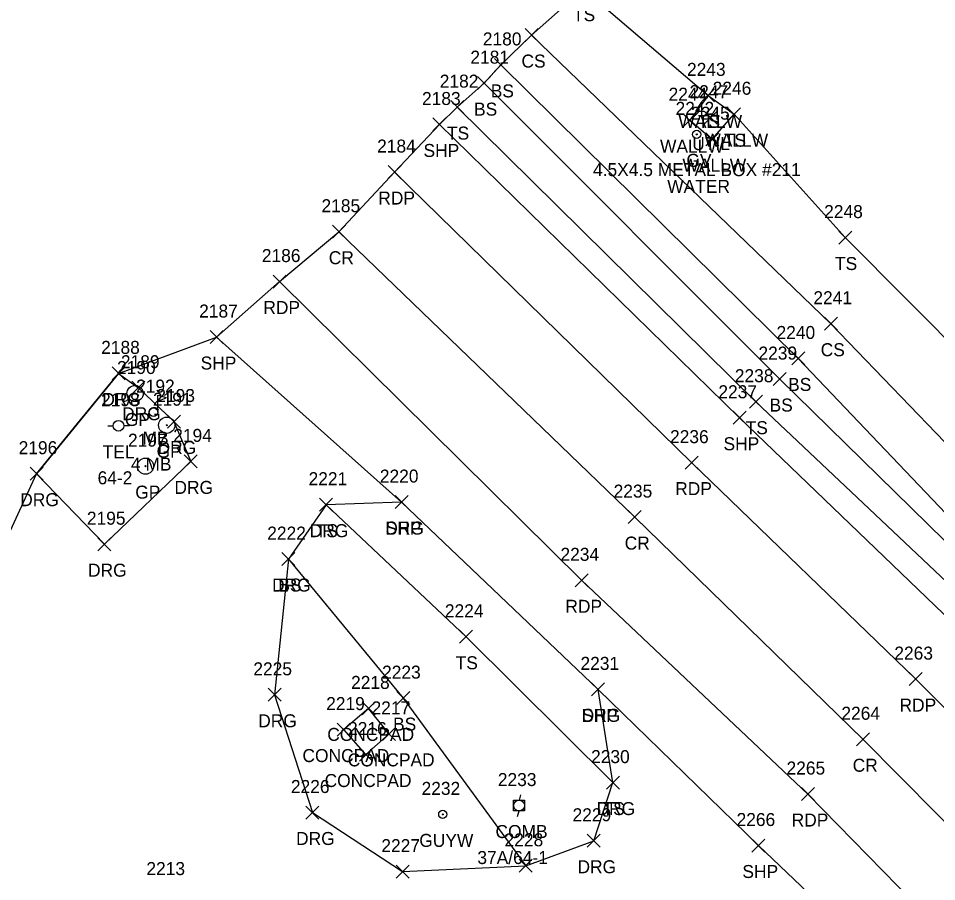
# Model space of a CAD drawing. Extents: x 1472233 to 1475777, y 540726 to 543442.
# Drawn here: x 1473446.7 to 1473588, y 542667.1 to 542800 of the extents above; entities that cross this region are included whole.
import ezdxf

# ---------------------------------------------------------------- set-up
doc = ezdxf.new("R2010")
doc.units = 0
for name, color, linetype in [('L_A', 7, 'Continuous'), ('L_C', 7, 'Continuous'), ('L_I', 7, 'Continuous'), ('L_TIC', 7, 'Continuous'), ('LELB', 7, 'Continuous'), ('LMB', 7, 'Continuous'), ('LS', 7, 'Continuous'), ('LSOGP', 7, 'Continuous'), ('LW', 7, 'Continuous'), ('P_A', 7, 'Continuous'), ('P_I', 7, 'Continuous'), ('P_TIC', 7, 'Continuous'), ('PET', 7, 'Continuous'), ('PRC', 7, 'Continuous'), ('PSP', 7, 'Continuous'), ('R_A', 7, 'Continuous'), ('R_I', 7, 'Continuous'), ('R_TIC', 7, 'Continuous'), ('RDG', 7, 'Continuous'), ('RGP', 7, 'Continuous'), ('U_A', 7, 'Continuous'), ('U_C', 7, 'Continuous'), ('U_I', 7, 'Continuous'), ('UDEFAULT', 7, 'Continuous'), ('UP', 7, 'Continuous'), ('UPGW', 7, 'Continuous'), ('UWV', 7, 'Continuous')]:
    doc.layers.add(name, color=color, linetype=linetype)

msp = doc.modelspace()

# ---------------------------------------------------------------- linework, layer by layer
at = {"layer": 'L_TIC'}
for points in [[(1473524.71, 542796.41), (1473526.71, 542798.41)], [(1473526.71, 542796.41), (1473524.71, 542798.41)], [(1473519.98, 542791.82), (1473521.98, 542793.82)], [(1473521.98, 542791.82), (1473519.98, 542793.82)], [(1473517.4, 542789.01), (1473519.4, 542791.01)], [(1473519.4, 542789.01), (1473517.4, 542791.01)], [(1473551.88, 542787.13), (1473553.88, 542789.13)], [(1473553.88, 542787.13), (1473551.88, 542789.13)], [(1473551.88, 542787.13), (1473553.88, 542789.13)], [(1473553.88, 542787.13), (1473551.88, 542789.13)], [(1473513.27, 542785.32), (1473515.27, 542787.32)], [(1473515.27, 542785.32), (1473513.27, 542787.32)], [(1473549.05, 542783.31), (1473551.05, 542785.31)], [(1473551.05, 542783.31), (1473549.05, 542785.31)], [(1473555.88, 542784.23), (1473557.88, 542786.23)], [(1473557.88, 542784.23), (1473555.88, 542786.23)], [(1473555.88, 542784.23), (1473557.88, 542786.23)], [(1473557.88, 542784.23), (1473555.88, 542786.23)], [(1473552.51, 542780.39), (1473554.51, 542782.39)], [(1473554.51, 542780.39), (1473552.51, 542782.39)], [(1473572.99, 542765.25), (1473574.99, 542767.25)], [(1473574.99, 542765.25), (1473572.99, 542767.25)], [(1473570.76, 542751.99), (1473572.76, 542753.99)], [(1473572.76, 542751.99), (1473570.76, 542753.99)], [(1473565.75, 542746.64), (1473567.75, 542748.64)], [(1473567.75, 542746.64), (1473565.75, 542748.64)], [(1473562.89, 542743.47), (1473564.89, 542745.47)], [(1473564.89, 542743.47), (1473562.89, 542745.47)], [(1473559.24, 542739.99), (1473561.24, 542741.99)], [(1473561.24, 542739.99), (1473559.24, 542741.99)], [(1473493.07, 542724.14), (1473495.07, 542726.14)], [(1473495.07, 542724.14), (1473493.07, 542726.14)], [(1473487.28, 542715.77), (1473489.28, 542717.77)], [(1473489.28, 542715.77), (1473487.28, 542717.77)], [(1473514.62, 542703.81), (1473516.62, 542705.81)], [(1473516.62, 542703.81), (1473514.62, 542705.81)], [(1473504.95, 542694.37), (1473506.95, 542696.37)], [(1473506.95, 542694.37), (1473504.95, 542696.37)], [(1473499.61, 542692.79), (1473501.61, 542694.79)], [(1473501.61, 542692.79), (1473499.61, 542694.79)], [(1473495.79, 542689.53), (1473497.79, 542691.53)], [(1473497.79, 542689.53), (1473495.79, 542691.53)], [(1473495.79, 542689.53), (1473497.79, 542691.53)], [(1473497.79, 542689.53), (1473495.79, 542691.53)], [(1473502.77, 542688.87), (1473504.77, 542690.87)], [(1473504.77, 542688.87), (1473502.77, 542690.87)], [(1473499.2, 542685.69), (1473501.2, 542687.69)], [(1473501.2, 542685.69), (1473499.2, 542687.69)], [(1473499.2, 542685.69), (1473501.2, 542687.69)], [(1473501.2, 542685.69), (1473499.2, 542687.69)], [(1473537.21, 542681.37), (1473539.21, 542683.37)], [(1473539.21, 542681.37), (1473537.21, 542683.37)], [(1473523.81, 542668.57), (1473525.81, 542670.57)], [(1473525.81, 542668.57), (1473523.81, 542670.57)]]:
    msp.add_lwpolyline(points, dxfattribs=at)
at = {"layer": 'LELB'}
for points in [[(1473533.67, 542804.55), (1473552.88, 542788.13), (1473556.88, 542785.23), (1473573.99, 542766.25), (1473612.39, 542727.62), (1473636.32, 542702.27), (1473673.71, 542668.77), (1473704.07, 542641.06), (1473731.53, 542612.73), (1473761.48, 542585.32), (1473782.29, 542564.92), (1473785.92, 542561.45), (1473799.65, 542550.04), (1473837.85, 542540.63), (1473852.25, 542543.24), (1473872.66, 542564.42), (1473894.27, 542588.71), (1473912.61, 542619.34)], [(1473525.71, 542797.41), (1473571.76, 542752.99), (1473604.17, 542719.3), (1473629.42, 542695.86), (1473668.69, 542660.73), (1473695.91, 542631.66), (1473722.49, 542604.9), (1473754.1, 542577.93), (1473792.77, 542542.66), (1473824.81, 542525.66)], [(1473520.98, 542792.82), (1473566.75, 542747.64), (1473598.73, 542714.04), (1473624.71, 542692.05), (1473663.48, 542655.08), (1473691.76, 542627.35), (1473719.38, 542602.08), (1473749.67, 542574.18), (1473788.77, 542538.46), (1473824.81, 542525.66), (1473852.8, 542532.76), (1473882.6, 542548.46), (1473905.87, 542578.34), (1473927.53, 542599.64)], [(1473518.4, 542790.01), (1473563.89, 542744.47), (1473596.86, 542712.19), (1473621.23, 542688.95), (1473660.33, 542651.88), (1473689.02, 542624.42), (1473715.73, 542598.61), (1473746.44, 542571.32), (1473784.75, 542534.69), (1473817.99, 542514.69), (1473848.43, 542502.42), (1473876.97, 542512.66), (1473897.43, 542533.79), (1473923.6, 542558.96), (1473938.44, 542588.81), (1473927.53, 542599.64)], [(1473514.27, 542786.32), (1473560.24, 542740.99), (1473594.17, 542708.93), (1473617.93, 542685.84), (1473656.3, 542648.39), (1473686.09, 542620.25), (1473711.9, 542594.5), (1473742.08, 542567.84), (1473780.05, 542529.89), (1473807.97, 542506.72), (1473829.24, 542487.77), (1473845.46, 542486.06), (1473857.71, 542489.19), (1473866.44, 542494.63), (1473880.47, 542509.49), (1473900.34, 542530.71), (1473925.82, 542557.03), (1473946.47, 542580.98), (1473946.59, 542594.08), (1473931.4, 542613.43), (1473912.61, 542619.34)], [(1473494.07, 542725.14), (1473515.62, 542704.81), (1473538.21, 542682.37)], [(1473488.28, 542716.77), (1473505.95, 542695.37), (1473524.81, 542669.57)]]:
    msp.add_lwpolyline(points, dxfattribs=at)
at = {"layer": 'LMB'}
for p, q in [((1473468.18, 542741.99), (1473469.47, 542741.61)), ((1473468.18, 542739.4), (1473468.18, 542741.99)), ((1473468.18, 542741.09), (1473469.46, 542741.6)), ((1473467.53, 542739.39), (1473467.53, 542739.39))]:
    msp.add_line(p, q, dxfattribs=at)
msp.add_circle((1473467.53, 542739.39), 0.656, dxfattribs=at)
at = {"layer": 'LS'}
for points in [[(1473500.2, 542686.69), (1473503.77, 542689.87), (1473500.61, 542693.79), (1473496.79, 542690.53)], [(1473500.2, 542686.69), (1473496.79, 542690.53)]]:
    msp.add_lwpolyline(points, dxfattribs=at)
at = {"layer": 'LSOGP'}
msp.add_lwpolyline([(1473441.18, 542711.88), (1473449.51, 542729.91), (1473455.83, 542737.63), (1473462.15, 542745.35), (1473477.23, 542750.94), (1473486.93, 542759.48), (1473496.06, 542767.15), (1473504.62, 542776.33), (1473511.53, 542783.65), (1473514.27, 542786.32), (1473518.4, 542790.01), (1473520.98, 542792.82), (1473525.71, 542797.41), (1473533.67, 542804.55)], dxfattribs=at)
at = {"layer": 'LW'}
msp.add_lwpolyline([(1473552.88, 542788.13), (1473550.05, 542784.31), (1473553.51, 542781.39), (1473556.88, 542785.23)], dxfattribs=at)
at = {"layer": 'P_TIC'}
for points in [[(1473510.53, 542782.65), (1473512.53, 542784.65)], [(1473512.53, 542782.65), (1473510.53, 542784.65)], [(1473503.62, 542775.33), (1473505.62, 542777.33)], [(1473505.62, 542775.33), (1473503.62, 542777.33)], [(1473495.06, 542766.15), (1473497.06, 542768.15)], [(1473497.06, 542766.15), (1473495.06, 542768.15)], [(1473485.93, 542758.48), (1473487.93, 542760.48)], [(1473487.93, 542758.48), (1473485.93, 542760.48)], [(1473476.23, 542749.94), (1473478.23, 542751.94)], [(1473478.23, 542749.94), (1473476.23, 542751.94)], [(1473556.71, 542737.52), (1473558.71, 542739.52)], [(1473558.71, 542737.52), (1473556.71, 542739.52)], [(1473549.32, 542730.61), (1473551.32, 542732.61)], [(1473551.32, 542730.61), (1473549.32, 542732.61)], [(1473504.7, 542724.54), (1473506.7, 542726.54)], [(1473506.7, 542724.54), (1473504.7, 542726.54)], [(1473540.59, 542722.23), (1473542.59, 542724.23)], [(1473542.59, 542722.23), (1473540.59, 542724.23)], [(1473532.41, 542712.5), (1473534.41, 542714.5)], [(1473534.41, 542712.5), (1473532.41, 542714.5)], [(1473583.84, 542697.3), (1473585.84, 542699.3)], [(1473585.84, 542697.3), (1473583.84, 542699.3)], [(1473534.93, 542695.72), (1473536.93, 542697.72)], [(1473536.93, 542695.72), (1473534.93, 542697.72)], [(1473575.69, 542688.04), (1473577.69, 542690.04)], [(1473577.69, 542688.04), (1473575.69, 542690.04)], [(1473567.24, 542679.61), (1473569.24, 542681.61)], [(1473569.24, 542679.61), (1473567.24, 542681.61)], [(1473559.62, 542671.69), (1473561.62, 542673.69)], [(1473561.62, 542671.69), (1473559.62, 542673.69)]]:
    msp.add_lwpolyline(points, dxfattribs=at)
at = {"layer": 'PET'}
for points in [[(1473504.62, 542776.33), (1473550.32, 542731.61), (1473584.84, 542698.3), (1473608.01, 542675.08), (1473646.67, 542637.68), (1473674.93, 542609.37), (1473701.59, 542583.63), (1473729.62, 542555.98), (1473768.46, 542518.15), (1473803.13, 542483.63), (1473835.24, 542452.12), (1473854.12, 542434.15), (1473878.03, 542410.14), (1473913.11, 542376.24), (1473951.32, 542338.39), (1473966.93, 542323.54), (1474008.37, 542283), (1474040.51, 542251.21), (1474079.09, 542215.26), (1474152.53, 542143.43), (1474186.7, 542109.47), (1474221.34, 542076.07), (1474257.17, 542041.35)], [(1473486.93, 542759.48), (1473533.41, 542713.5), (1473568.24, 542680.61), (1473591.29, 542657.02), (1473629.02, 542620.51), (1473657.65, 542592.3), (1473684.65, 542566.35), (1473712.07, 542539.16), (1473750.99, 542501.36), (1473781.95, 542470.51), (1473816.78, 542436.69), (1473836.91, 542417.28), (1473859.76, 542394.19), (1473895.18, 542360.02), (1473933.99, 542321.38), (1473950.56, 542305.13), (1473990.91, 542266.49), (1474025.14, 542233.4), (1474060.45, 542198.14), (1474133.98, 542127.35), (1474169.03, 542092.64), (1474239.7, 542023.8)]]:
    msp.add_lwpolyline(points, dxfattribs=at)
at = {"layer": 'PRC'}
msp.add_lwpolyline([(1473496.06, 542767.15), (1473541.59, 542723.23), (1473576.69, 542689.04), (1473599.45, 542666.09), (1473638, 542628.82), (1473666.22, 542601.06), (1473693.18, 542575.28), (1473720.82, 542547.73), (1473759.64, 542509.32), (1473791.5, 542477.44), (1473825.51, 542444.45), (1473844.96, 542425.29), (1473869.12, 542402.24), (1473904.25, 542367.71), (1473942.02, 542329.58), (1473959.56, 542314.37), (1473999.68, 542274.85), (1474033.6, 542242.12), (1474069.35, 542206.93), (1474143.1, 542135.36), (1474177.51, 542101.4), (1474248.4, 542032.72)], dxfattribs=at)
at = {"layer": 'PSP'}
for points in [[(1473511.53, 542783.65), (1473557.71, 542738.52), (1473591.71, 542705.85), (1473614.8, 542682.52), (1473653.25, 542645.69), (1473682.39, 542616.78), (1473708.77, 542591.71), (1473737.42, 542563.39), (1473776.1, 542525.9), (1473801.03, 542501.12), (1473821.16, 542481.55), (1473851.91, 542452.04), (1473882.06, 542422.12), (1473920.54, 542384.18), (1473958.97, 542346.58), (1473974.8, 542332.02), (1474016, 542291.37), (1474048.58, 542260.06), (1474087.68, 542221.94), (1474123.03, 542187.8), (1474161.37, 542151.41), (1474230.43, 542083.96), (1474265.44, 542049.86)], [(1473477.23, 542750.94), (1473505.7, 542725.54), (1473535.93, 542696.72), (1473560.62, 542672.69), (1473579.24, 542654.93), (1473584.38, 542649.62), (1473621.74, 542613.87), (1473650.73, 542585.54), (1473678.25, 542559.11), (1473685.14, 542552.29), (1473704.13, 542532.51), (1473743.26, 542493.38), (1473766.11, 542471.02), (1473782.02, 542455.83), (1473809.5, 542428.66), (1473828.97, 542409.61), (1473851.62, 542386.5)]]:
    msp.add_lwpolyline(points, dxfattribs=at)
at = {"layer": 'R_TIC'}
for points in [[(1473461.15, 542744.35), (1473463.15, 542746.35)], [(1473463.15, 542744.35), (1473461.15, 542746.35)], [(1473461.15, 542744.35), (1473463.15, 542746.35)], [(1473463.15, 542744.35), (1473461.15, 542746.35)], [(1473464.2, 542742.14), (1473466.2, 542744.14)], [(1473466.2, 542742.14), (1473464.2, 542744.14)], [(1473469.65, 542736.94), (1473471.65, 542738.94)], [(1473471.65, 542736.94), (1473469.65, 542738.94)], [(1473472.25, 542730.8), (1473474.25, 542732.8)], [(1473474.25, 542730.8), (1473472.25, 542732.8)], [(1473448.51, 542728.91), (1473450.51, 542730.91)], [(1473450.51, 542728.91), (1473448.51, 542730.91)], [(1473448.51, 542728.91), (1473450.51, 542730.91)], [(1473450.51, 542728.91), (1473448.51, 542730.91)], [(1473493.07, 542724.14), (1473495.07, 542726.14)], [(1473495.07, 542724.14), (1473493.07, 542726.14)], [(1473504.7, 542724.54), (1473506.7, 542726.54)], [(1473506.7, 542724.54), (1473504.7, 542726.54)], [(1473458.95, 542718.06), (1473460.95, 542720.06)], [(1473460.95, 542718.06), (1473458.95, 542720.06)], [(1473487.28, 542715.77), (1473489.28, 542717.77)], [(1473489.28, 542715.77), (1473487.28, 542717.77)], [(1473534.93, 542695.72), (1473536.93, 542697.72)], [(1473536.93, 542695.72), (1473534.93, 542697.72)], [(1473485.14, 542694.88), (1473487.14, 542696.88)], [(1473487.14, 542694.88), (1473485.14, 542696.88)], [(1473537.21, 542681.37), (1473539.21, 542683.37)], [(1473539.21, 542681.37), (1473537.21, 542683.37)], [(1473490.97, 542676.77), (1473492.97, 542678.77)], [(1473492.97, 542676.77), (1473490.97, 542678.77)], [(1473534.28, 542672.42), (1473536.28, 542674.42)], [(1473536.28, 542672.42), (1473534.28, 542674.42)], [(1473504.84, 542667.67), (1473506.84, 542669.67)], [(1473506.84, 542667.67), (1473504.84, 542669.67)], [(1473523.81, 542668.57), (1473525.81, 542670.57)], [(1473525.81, 542668.57), (1473523.81, 542670.57)]]:
    msp.add_lwpolyline(points, dxfattribs=at)
at = {"layer": 'RDG'}
for points in [[(1473462.15, 542745.35), (1473465.2, 542743.14), (1473470.65, 542737.94), (1473473.25, 542731.8), (1473459.95, 542719.06), (1473449.51, 542729.91)], [(1473462.15, 542745.35), (1473449.51, 542729.91)], [(1473505.7, 542725.54), (1473494.07, 542725.14), (1473488.28, 542716.77), (1473486.14, 542695.88), (1473491.97, 542677.77), (1473505.84, 542668.67), (1473524.81, 542669.57), (1473535.28, 542673.42), (1473538.21, 542682.37), (1473535.93, 542696.72)]]:
    msp.add_lwpolyline(points, dxfattribs=at)
at = {"layer": 'RGP'}
for p, q in [((1473464.68, 542742.25), (1473464.68, 542742.25)), ((1473469.55, 542737.37), (1473469.55, 542737.37)), ((1473466.28, 542731.07), (1473466.28, 542731.07))]:
    msp.add_line(p, q, dxfattribs=at)
for centre, radius in [((1473464.68, 542742.25), 1.25), ((1473464.68, 542742.25), 0.0833), ((1473469.55, 542737.37), 1.25), ((1473469.55, 542737.37), 0.0833), ((1473466.28, 542731.07), 1.25), ((1473466.28, 542731.07), 0.0833)]:
    msp.add_circle(centre, radius, dxfattribs=at)
at = {"layer": 'UDEFAULT'}
for points in [[(1473552.27, 542783.7), (1473554.27, 542785.7)], [(1473554.27, 542783.7), (1473552.27, 542785.7)]]:
    msp.add_lwpolyline(points, dxfattribs=at)
at = {"layer": 'UP'}
for p, q in [((1473460.48, 542737.27), (1473461.3, 542737.27)), ((1473462.13, 542737.28), (1473462.13, 542737.28)), ((1473463.8, 542737.28), (1473462.97, 542737.28)), ((1473462.97, 542737.28), (1473462.97, 542737.28)), ((1473463.8, 542737.28), (1473463.8, 542737.28)), ((1473524.02, 542680.51), (1473523.77, 542679.68)), ((1473522.93, 542678.01), (1473522.93, 542679.68)), ((1473522.93, 542679.68), (1473524.6, 542679.68)), ((1473524.6, 542679.68), (1473524.6, 542678.01)), ((1473524.6, 542678.01), (1473522.93, 542678.01)), ((1473523.52, 542677.18), (1473523.77, 542678.01)), ((1473523.77, 542678.84), (1473523.77, 542678.84))]:
    msp.add_line(p, q, dxfattribs=at)
for centre in [(1473462.13, 542737.28), (1473523.77, 542678.84)]:
    msp.add_circle(centre, 0.833, dxfattribs=at)
at = {"layer": 'UPGW'}
for radius in [0.625, 0.0833]:
    msp.add_circle((1473512.03, 542677.48), radius, dxfattribs=at)
at = {"layer": 'UWV'}
for radius in [0.625, 0.0833]:
    msp.add_circle((1473551.12, 542782.13), radius, dxfattribs=at)

# ---------------------------------------------------------------- texts
at = {"layer": 'L_A'}
for s, p in [('TS', (1473532.08, 542799.55)), ('CS', (1473524.15, 542792.41)), ('BS', (1473519.42, 542787.82)), ('BS', (1473516.85, 542785.01)), ('WALLW', (1473548.3, 542783.13)), ('TS', (1473551.29, 542783.13)), ('TS', (1473512.68, 542781.32)), ('TS', (1473555.29, 542780.23)), ('WALLW', (1473545.47, 542779.31)), ('WALLW', (1473552.3, 542780.23)), ('WALLW', (1473548.92, 542776.39)), ('TS', (1473572.4, 542761.25)), ('CS', (1473570.2, 542747.99)), ('BS', (1473565.19, 542742.64)), ('BS', (1473562.33, 542739.47)), ('TS', (1473558.65, 542735.99)), ('MB', (1473465.83, 542734.39)), ('TS', (1473492.48, 542720.14)), ('BS', (1473486.72, 542711.77)), ('TS', (1473514.02, 542699.81)), ('BS', (1473504.39, 542690.37)), ('CONCPAD', (1473494.26, 542688.79)), ('CONCPAD', (1473490.44, 542685.53)), ('CONCPAD', (1473490.44, 542685.53)), ('CONCPAD', (1473497.41, 542684.87)), ('CONCPAD', (1473493.85, 542681.69)), ('CONCPAD', (1473493.85, 542681.69)), ('TS', (1473536.62, 542677.37))]:
    msp.add_text(s, height=2, dxfattribs=at).set_placement(p)
at = {"layer": 'L_C'}
msp.add_text('4 MB', height=2, dxfattribs=at).set_placement((1473464.04, 542730.39))
at = {"layer": 'L_I'}
for s, p in [('2180', (1473518.2, 542795.82)), ('2181', (1473516.28, 542793.01)), ('2243', (1473549.62, 542791.13)), ('2243', (1473549.62, 542791.13)), ('2182', (1473511.57, 542789.32)), ('2244', (1473546.79, 542787.31)), ('2246', (1473553.57, 542788.23)), ('2246', (1473553.57, 542788.23)), ('2245', (1473550.25, 542784.39)), ('2248', (1473570.73, 542769.25)), ('2241', (1473569.07, 542755.99)), ('2240', (1473563.4, 542750.64)), ('2239', (1473560.62, 542747.47)), ('2238', (1473556.98, 542743.99)), ('2192', (1473464.83, 542742.39)), ('2221', (1473491.38, 542728.14)), ('2222', (1473485.02, 542719.77)), ('2224', (1473512.36, 542707.81)), ('2223', (1473502.69, 542698.37)), ('2218', (1473497.92, 542696.79)), ('2219', (1473494.09, 542693.53)), ('2219', (1473494.09, 542693.53)), ('2217', (1473501.07, 542692.87)), ('2216', (1473497.46, 542689.69)), ('2216', (1473497.46, 542689.69)), ('2230', (1473534.86, 542685.37)), ('2228', (1473521.55, 542672.57))]:
    msp.add_text(s, height=2, dxfattribs=at).set_placement(p)
at = {"layer": 'P_A'}
for s, p in [('SHP', (1473509.07, 542778.65)), ('RDP', (1473502.11, 542771.33)), ('CR', (1473494.49, 542762.15)), ('RDP', (1473484.42, 542754.48)), ('SHP', (1473474.77, 542745.94)), ('SHP', (1473555.24, 542733.52)), ('RDP', (1473547.81, 542726.61)), ('SHP', (1473503.24, 542720.54)), ('CR', (1473540.03, 542718.23)), ('RDP', (1473530.9, 542708.5)), ('RDP', (1473582.33, 542693.3)), ('SHP', (1473533.46, 542691.72)), ('CR', (1473575.12, 542684.04)), ('RDP', (1473565.73, 542675.61)), ('SHP', (1473558.15, 542667.69))]:
    msp.add_text(s, height=2, dxfattribs=at).set_placement(p)
at = {"layer": 'P_I'}
for s, p in [('2183', (1473508.84, 542786.65)), ('2184', (1473501.93, 542779.33)), ('2185', (1473493.37, 542770.15)), ('2186', (1473484.19, 542762.48)), ('2187', (1473474.54, 542753.94)), ('2237', (1473554.45, 542741.52)), ('2236', (1473547.01, 542734.61)), ('2220', (1473502.35, 542728.54)), ('2235', (1473538.33, 542726.23)), ('2234', (1473530.15, 542716.5)), ('2263', (1473581.53, 542701.3)), ('2231', (1473533.23, 542699.72)), ('2264', (1473573.38, 542692.04)), ('2265', (1473564.94, 542683.61)), ('2266', (1473557.25, 542675.69))]:
    msp.add_text(s, height=2, dxfattribs=at).set_placement(p)
at = {"layer": 'R_A'}
for s, p in [('DRG', (1473459.64, 542740.35)), ('DRG', (1473459.64, 542740.35)), ('DRG', (1473462.69, 542738.14)), ('GP', (1473463.11, 542737.25)), ('GP', (1473467.99, 542732.37)), ('DRG', (1473468.14, 542732.94)), ('DRG', (1473470.74, 542726.8)), ('GP', (1473464.71, 542726.07)), ('DRG', (1473447, 542724.91)), ('DRG', (1473447, 542724.91)), ('DRG', (1473491.56, 542720.14)), ('DRG', (1473503.19, 542720.54)), ('DRG', (1473457.44, 542714.06)), ('DRG', (1473485.77, 542711.77)), ('DRG', (1473533.41, 542691.72)), ('DRG', (1473483.63, 542690.88)), ('DRG', (1473535.7, 542677.37)), ('DRG', (1473489.46, 542672.77)), ('DRG', (1473532.77, 542668.42))]:
    msp.add_text(s, height=2, dxfattribs=at).set_placement(p)
at = {"layer": 'R_I'}
for s, p in [('2188', (1473459.46, 542748.35)), ('2188', (1473459.46, 542748.35)), ('2190', (1473461.9, 542745.25)), ('2189', (1473462.5, 542746.14)), ('2193', (1473467.95, 542740.94)), ('2191', (1473467.43, 542740.37)), ('2197', (1473463.59, 542734.07)), ('2194', (1473470.55, 542734.8)), ('2196', (1473446.76, 542732.91)), ('2196', (1473446.76, 542732.91)), ('2221', (1473491.38, 542728.14)), ('2220', (1473502.35, 542728.54)), ('2195', (1473457.26, 542722.06)), ('2222', (1473485.02, 542719.77)), ('2231', (1473533.23, 542699.72)), ('2225', (1473482.88, 542698.88)), ('2230', (1473534.86, 542685.37)), ('2226', (1473488.66, 542680.77)), ('2229', (1473532.01, 542676.42)), ('2227', (1473502.58, 542671.67)), ('2228', (1473521.55, 542672.57)), ('2213', (1473466.42, 542668.14)), ('2213', (1473466.42, 542668.14))]:
    msp.add_text(s, height=2, dxfattribs=at).set_placement(p)
at = {"layer": 'U_A'}
for s, p in [('UTIL', (1473550.43, 542779.7)), ('GV', (1473549.53, 542777.13)), ('TEL', (1473459.69, 542732.28)), ('COMB', (1473520.15, 542673.84)), ('GUYW', (1473508.42, 542672.48))]:
    msp.add_text(s, height=2, dxfattribs=at).set_placement(p)
at = {"layer": 'U_C'}
for s, p in [('4.5X4.5 METAL BOX #211', (1473535.16, 542775.7)), ('WATER', (1473546.58, 542773.13)), ('64-2', (1473458.91, 542728.28)), ('37A/64-1', (1473517.36, 542669.84))]:
    msp.add_text(s, height=2, dxfattribs=at).set_placement(p)
at = {"layer": 'U_I'}
for s, p in [('2247', (1473550.01, 542787.7)), ('2242', (1473547.86, 542785.13)), ('2198', (1473459.44, 542740.28)), ('2233', (1473520.51, 542681.84)), ('2232', (1473508.77, 542680.48))]:
    msp.add_text(s, height=2, dxfattribs=at).set_placement(p)

doc.saveas('drawing.dxf')
